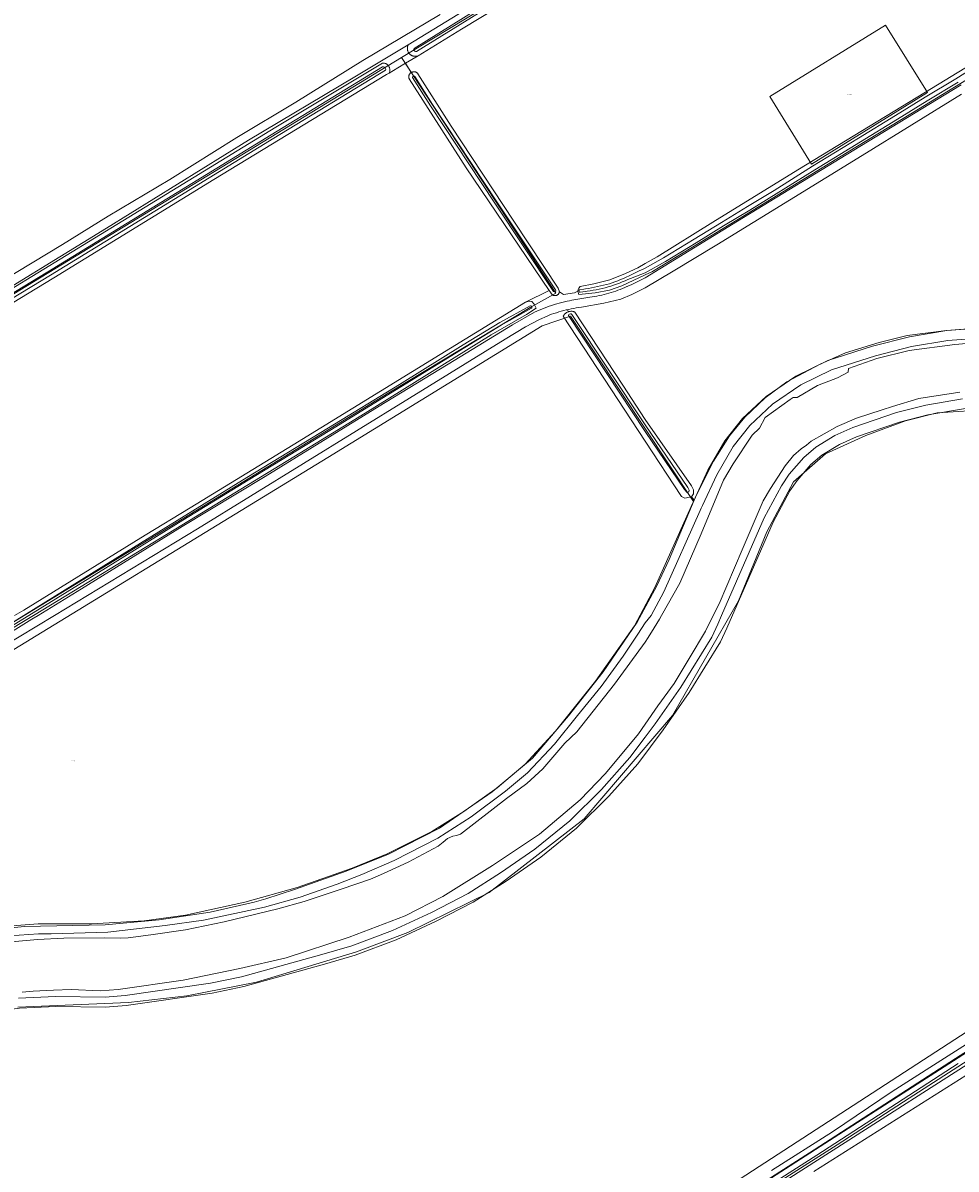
# Model space of a CAD drawing. Header units: metres. Extents: x 250001 to 257773, y 598992 to 609118.
# Tile 435 of 656: x 251782 to 252109, y 605306 to 605708. Entities that reach past the tile are written whole.
import ezdxf
from ezdxf.enums import TextEntityAlignment as Align
from ezdxf.lldxf.tags import DXFTag

# ---------------------------------------------------------------- set-up
doc = ezdxf.new("R2010")
doc.units = ezdxf.units.M
for name, color, linetype, lineweight in [('B-WE-GR-BOUWLAND-GV', 252, 'Continuous', 13), ('B-WE-GR-GROENVOORZIENING-GV', 252, 'Continuous', 18), ('B-WE-KG-GRENS_PERCEEL-G', 150, 'KG-PERCEEL', 18), ('B-WE-KG-GRENS_PERCEEL-S', 150, 'Continuous', 25), ('B-WE-OG-WATER-GV', 252, 'Continuous', 18), ('B-WE-OG-WATER_SLOOT-GV', 252, 'Continuous', 18), ('B-WE-VH-ONVERHARD-GV', 252, 'Continuous', 18), ('B-WE-VH-VERHARDING_GESLOTEN-GV', 252, 'Continuous', 18), ('B-WE-VH-VERHARDING_OPEN-GV', 252, 'Continuous', 18), ('X-XX-AL-REFERENTIE-G', 7, 'Continuous', 18)]:
    doc.layers.add(name, color=color, linetype=linetype, lineweight=lineweight)
doc.styles.add('NLCS-ISO', font='NLCS-ISO.ttf')
doc.styles.get("Standard").update_dxf_attribs({"font": 'NLCS-ISO.ttf'})
tags = doc.linetypes.add('KG-PERCEEL', pattern='A,5.5,-2,["P",Standard,S=1.8,R=0,X=-0.5,Y=-0.9],-2,5.5,-2,[5,NLCS.SHX,S=0.75,R=0,X=0,Y=0],-2', length=19).pattern_tags.tags
tags[6] = DXFTag(74, 10)

# ---------------------------------------------------------------- blocks, each defined once
blk = doc.blocks.new('SKG-PERCEELNUMMER-SO')
at = {"style": 'NLCS-ISO', "oblique": 10, "flags": 1}
blk.add_attdef('GEMEENTECODE', text='', height=1.8, dxfattribs=at).set_placement((0, 2.6), align=Align.MIDDLE_CENTER)
at = {"style": 'NLCS-ISO', "oblique": 10}
blk.add_attdef('SECTIE', text='', height=1.8, dxfattribs=at).set_placement((-0.5, 0), align=Align.MIDDLE_RIGHT)
blk.add_attdef('PERCEELNUMMER', text='', height=1.8, dxfattribs=at).set_placement((0.5, 0), align=Align.MIDDLE_LEFT)
blk = doc.blocks.new('BS2021-132-Xref-KAD-20210617')
at = {"layer": 'B-WE-KG-GRENS_PERCEEL-G', "flags": 128}
for points in [[(252016.914, 605540.052), (252021.952, 605550.957), (252027.909, 605561.286), (252034.133, 605569.102), (252042.441, 605576.865), (252052.817, 605584.026), (252064.089, 605589.479), (252079.81, 605594.484), (252092.7, 605597.847), (252105.802, 605600.027), (252126.384, 605601.564), (252141.501, 605603.415), (252154.377, 605606.13), (252168.927, 605611.157), (252225.609, 605633.932), (252263.734, 605649.403), (252284.947, 605658.602), (252308.887, 605670.692), (252342.347, 605688.508), (252382.975, 605707.526), (252423.504, 605723.589), (252454.337, 605734.216), (252484.756, 605742.609), (252556.754, 605763.49), (252604.446, 605778.693), (252636.734, 605789.164), (252666.393, 605799.166), (252675.185, 605802.677), (252685.227, 605808.208), (252698.948, 605817.046), (252711.212, 605825.734), (252723.919, 605835.202), (252735.692, 605846.494), (252749.188, 605861.211), (252763.953, 605877.938), (252772.594, 605888.318), (252779.588, 605896.653), (252789.828, 605907.261), (252800.876, 605916.258), (252813.21, 605924.741), (252823.394, 605930.644), (252836.182, 605936.527), (252847.262, 605939.594), (252860.17, 605941.717), (252871.826, 605942.622), (252880.842, 605942.509), (252895.806, 605941.464), (252909.312, 605939.834), (252922.022, 605937.026), (252940.668, 605930.037)], [(251803.369, 605147.432), (252063.034, 605314.688), (252280.949, 605454.708), (252489.785, 605588.038), (252699.098, 605719.456), (252854.412, 605816.944), (252852.978, 605820.289), (252808.06, 605883.844)], [(252808.06, 605883.844), (252807.034, 605882.853), (252801.894, 605877.565), (252764.664, 605836.586), (252747.145, 605818.41), (252736.278, 605809.656), (252724.116, 605800.368), (252698.559, 605784.044), (252685.358, 605776.06), (252670.81, 605768.889), (252655.349, 605763.847), (252639.784, 605759.397), (252610.856, 605750.721), (252557.841, 605734.41), (252483.66, 605712.617), (252476.633, 605710.907), (252456.588, 605705.081), (252432.436, 605696.21), (252398.615, 605683.045), (252357.561, 605664.226), (252307.002, 605637.577), (252287.888, 605628.197), (252272.092, 605621.704), (252227.988, 605604.04), (252199.661, 605593.331), (252175.654, 605582.615), (252160.063, 605578.117), (252149.669, 605576.002), (252129.56, 605573.563), (252111.737, 605572.517), (252099.141, 605570.451), (252089.253, 605567.88), (252074.147, 605562.668), (252068.171, 605560.05), (252061.974, 605556.288), (252058.088, 605552.944), (252053.331, 605547.433), (252050.766, 605543.719), (252044.931, 605532.72), (252028.651, 605495.532), (252026.396, 605490.696), (252015.401, 605472.965), (252006.297, 605459.86), (251997.344, 605447.925), (251987.2, 605436.539), (251975.839, 605425.351), (251963.304, 605415.15), (251951.178, 605406.701), (251939.616, 605399.407), (251926.606, 605392.649)], [(251914.448, 605695.83), (251959.896, 605723.533)], [(251491.972, 605438.624), (251780.513, 605614.189), (251914.448, 605695.83)], [(251914.448, 605695.83), (251968.565, 605613.185), (251959.585, 605608.054), (251909.983, 605578.122), (251844.988, 605538.355), (251780.42, 605499.016), (251717.135, 605460.104), (251658.981, 605424.185), (251580.447, 605376.908)], [(252016.914, 605540.052), (251973.696, 605605.061), (251963.861, 605601.64), (251888.603, 605555.459), (251755.619, 605474.215), (251694.9, 605437.014), (251587.732, 605371.247)], [(251626.376, 605346.637), (251648.096, 605353.385), (251688.862, 605367.457), (251722.535, 605377.841), (251748.735, 605385.335), (251761.66, 605388.762), (251772.93, 605390.748), (251786.94, 605391.77), (251805.58, 605391.75), (251824.091, 605392.867), (251838.58, 605394.752), (251859.385, 605399.335), (251877.784, 605404.502), (251897.167, 605411.293), (251909.37, 605416.298), (251925.111, 605424.164), (251936.306, 605431.232), (251948.023, 605439.456), (251957.846, 605447.804), (251968.452, 605459.418), (251982.528, 605476.891), (251996.181, 605496.413), (252003.327, 605509.874), (252016.097, 605538.285), (252016.914, 605540.052)], [(251926.606, 605392.649), (251912.603, 605386.169), (251898.121, 605380.772), (251887.45, 605377.594), (251859.12, 605369.725), (251847.988, 605367.432), (251817.796, 605363.071), (251810.583, 605362.478), (251793.055, 605362.729), (251780.321, 605362.141), (251772.377, 605361.086), (251758.567, 605357.619), (251702.021, 605340.882), (251654.957, 605328.417)]]:
    blk.add_lwpolyline(points, dxfattribs=at)
blk.add_lwpolyline([(252043.727, 605682.149), (252084.351, 605707.256), (252099.013, 605683.534), (252058.389, 605658.426)], close=True, dxfattribs=at)
at = {"layer": 'B-WE-KG-GRENS_PERCEEL-S', "xscale": 0.2, "yscale": 0.2, "zscale": 0.2}
for p, values in [((252071.37, 605682.841), {'PERCEELNUMMER': '295', 'SECTIE': 'M'}), ((251799.034, 605448.948), {'PERCEELNUMMER': '69', 'SECTIE': 'M'})]:
    blk.add_blockref('SKG-PERCEELNUMMER-SO', p, dxfattribs=at).add_auto_attribs(values)
blk = doc.blocks.new('BS2021-132-Xref-BGT-GRIJS-20210617-aangepast')
at = {"layer": 'B-WE-GR-BOUWLAND-GV', "flags": 128}
for points in [[(251774.114, 605617.33), (251795.415, 605630.218), (251811.433, 605640.131), (251833.104, 605653.058), (251856.628, 605667.823), (251877.311, 605680.148), (251900.899, 605694.856), (251928.021, 605710.943)], [(252114.688, 605339.977), (252059.179, 605304.816)], [(252121.052, 605572.272), (252102.399, 605571.081), (252091.286, 605568.303), (252077.396, 605563.144), (252063.307, 605556.794), (252051.996, 605546.872), (252042.669, 605529.409), (252032.747, 605505.2), (252009.53, 605464.917), (251978.574, 605428.603), (251945.236, 605402.806), (251916.661, 605388.717), (251898.603, 605381.97), (251863.48, 605371.254), (251839.072, 605366.492), (251818.633, 605364.11), (251779.739, 605362.523)], [(252000, 605280.577), (252164.025, 605387.076)], [(251957.08, 605718.86), (251935.52, 605705.81), (251920.255, 605696.459), (251915.789, 605693.817), (251917.831, 605690.579), (251917.918, 605690.631), (251918.025, 605690.685), (251918.136, 605690.732), (251918.25, 605690.772), (251918.366, 605690.804), (251918.484, 605690.828), (251918.604, 605690.845), (251918.724, 605690.853), (251918.844, 605690.854), (251918.965, 605690.846), (251919.084, 605690.831), (251919.202, 605690.808), (251919.319, 605690.777), (251919.433, 605690.738), (251919.544, 605690.691), (251919.652, 605690.638), (251919.756, 605690.577), (251919.856, 605690.51), (251919.951, 605690.436), (251920.042, 605690.356), (251920.126, 605690.27), (251920.205, 605690.179), (251931.822, 605671.746), (251953.871, 605638.459), (251969.405, 605614.912), (251969.852, 605613.605), (251971.313, 605612.663), (251975.149, 605613.272), (251976.34, 605613.88), (251976.438, 605614.396), (251976.644, 605614.841), (251977.134, 605615.441), (251981.922, 605616.394), (251987.532, 605617.849), (251993.11, 605619.99), (251997.33, 605621.99), (252000, 605623.54), (252004.12, 605625.94), (252023.73, 605638.09), (252053.54, 605656.49), (252098.35, 605683.64), (252121.16, 605697.65)], [(252110.97, 605682.938), (252076.177, 605661.506), (252025.113, 605630.153), (252009.767, 605620.893), (252000, 605615), (251995.32, 605612.63), (251991.39, 605611.07), (251985.465, 605609.575), (251977.565, 605608.201), (251976.675, 605608.08), (251975.787, 605607.942), (251974.902, 605607.79), (251974.02, 605607.621), (251973.141, 605607.437), (251972.694, 605607.335), (251973.065, 605606.623), (251973.185, 605606.661), (251973.406, 605606.713), (251973.63, 605606.749), (251973.856, 605606.77), (251974.083, 605606.775), (251974.309, 605606.763), (251974.534, 605606.736), (251974.757, 605606.693), (251974.976, 605606.634), (251975.191, 605606.56), (251975.271, 605606.528), (251992.067, 605580.79), (252000, 605568.772), (252016.176, 605545.505), (252016.878, 605544.135), (252016.891, 605542.758), (252016.213, 605541.649), (252017.201, 605540.491), (252018.172, 605542.801), (252023.896, 605554.182), (252029.619, 605563.1), (252034.943, 605569.555), (252042.064, 605576.41), (252049.718, 605582), (252061.364, 605588.189), (252070.282, 605592.183), (252082.128, 605595.843), (252091.978, 605598.305), (252105.754, 605600.036), (252131.712, 605602.016)], [(251778.63, 605500), (251781.84, 605501.92), (251824.47, 605528.18), (251840.29, 605537.75), (251876.41, 605559.91), (251928.01, 605591.65), (251957.96, 605610), (251966.298, 605614.089), (251937.187, 605657.189), (251917.114, 605688.344), (251917.113, 605688.347), (251917.071, 605688.459), (251917.036, 605688.574), (251917.009, 605688.692), (251916.99, 605688.811), (251916.979, 605688.931), (251916.976, 605689.051), (251916.981, 605689.172), (251916.994, 605689.291), (251917.014, 605689.41), (251917.043, 605689.527), (251917.079, 605689.642), (251917.123, 605689.754), (251917.174, 605689.863), (251917.232, 605689.969), (251917.297, 605690.07), (251917.369, 605690.167), (251917.447, 605690.259), (251917.531, 605690.346), (251917.62, 605690.426), (251917.715, 605690.501), (251917.814, 605690.569), (251917.831, 605690.579), (251915.789, 605693.817), (251913.171, 605692.269), (251910.082, 605690.369), (251909.221, 605689.84), (251848.574, 605652.998), (251792.35, 605618.536), (251742.41, 605588.241)], [(251768.894, 605389.497), (251782.144, 605390.807), (251810.393, 605391.39), (251829.323, 605393.137), (251847.233, 605395.904), (251862.668, 605399.398), (251866.845, 605400.553), (251876.895, 605403.859), (251895.037, 605410.237), (251909.826, 605416.248), (251927.756, 605425.317), (251946.248, 605438.131), (251960.373, 605449.926), (251973.041, 605464.778), (251985.272, 605480.213), (251997.212, 605497.686), (252004.056, 605510.354), (252008.427, 605519.611), (252017.201, 605540.491), (252016.213, 605541.649), (252015.526, 605541.505), (252013.878, 605541.189), (252012.768, 605541.744), (252000, 605561.175), (251971.179, 605605.036), (251971.255, 605605.178), (251971.376, 605605.37), (251971.511, 605605.553), (251971.657, 605605.726), (251971.816, 605605.888), (251971.986, 605606.038), (251972.166, 605606.177), (251972.355, 605606.302), (251972.553, 605606.413), (251972.758, 605606.511), (251972.969, 605606.593), (251973.065, 605606.623), (251972.694, 605607.335), (251972.265, 605607.237), (251971.393, 605607.021), (251970.525, 605606.79), (251969.661, 605606.544), (251968.802, 605606.282), (251967.948, 605606.005), (251967.098, 605605.712), (251966.254, 605605.405), (251965.515, 605605.122), (251962.821, 605603.889), (251957.947, 605601.286), (251950.855, 605597.042), (251917.249, 605576.31), (251842.773, 605530.367), (251792.575, 605500), (251767.764, 605484.991)]]:
    blk.add_lwpolyline(points, dxfattribs=at)
at = {"layer": 'B-WE-GR-GROENVOORZIENING-GV', "flags": 128}
for points in [[(252111.348, 605576), (252098.42, 605573.88), (252088.23, 605571.23), (252072.878, 605565.933), (252066.553, 605563.162), (252059.912, 605559.132), (252055.61, 605555.429), (252050.556, 605549.574), (252047.77, 605545.54), (252041.778, 605534.245), (252026.786, 605500), (252025.46, 605496.97), (252023.315, 605492.37), (252012.473, 605474.885), (252003.464, 605461.916), (252000, 605457.298), (251994.63, 605450.14), (251984.67, 605438.96), (251973.5, 605427.96), (251961.198, 605417.949), (251949.23, 605409.61), (251937.875, 605402.447), (251924.992, 605395.755), (251911.262, 605389.404), (251897, 605384.09), (251886.49, 605380.96), (251858.3, 605373.13), (251847.383, 605370.881), (251817.4, 605366.55), (251810.471, 605365.98), (251793.01, 605366.23), (251780.001, 605365.63)], [(251779.739, 605362.523), (251818.633, 605364.11), (251839.072, 605366.492), (251863.48, 605371.254), (251898.603, 605381.97), (251916.661, 605388.717), (251945.236, 605402.806), (251978.574, 605428.603), (252009.53, 605464.917), (252032.747, 605505.2), (252042.669, 605529.409), (252051.996, 605546.872), (252063.307, 605556.794), (252077.396, 605563.144), (252091.286, 605568.303), (252102.399, 605571.081), (252121.052, 605572.272)], [(252143.74, 605706.98), (252093.75, 605676.49), (252073.89, 605664.43), (252034.86, 605640.37), (252002.48, 605620.69), (252000, 605619.52), (251991.77, 605615.66), (251987.41, 605614.15), (251982.38, 605613.22), (251976.657, 605612.69), (251976.34, 605613.88), (251975.149, 605613.272), (251971.313, 605612.663), (251969.852, 605613.605), (251969.832, 605613.496), (251969.806, 605613.388), (251969.771, 605613.283), (251969.729, 605613.18), (251969.679, 605613.081), (251969.623, 605612.985), (251969.56, 605612.894), (251969.49, 605612.807), (251969.415, 605612.726), (251969.333, 605612.65), (251969.247, 605612.581), (251969.155, 605612.518), (251969.06, 605612.461), (251968.96, 605612.412), (251968.858, 605612.37), (251968.752, 605612.335), (251968.645, 605612.308), (251968.535, 605612.289), (251968.425, 605612.278), (251968.314, 605612.275), (251968.203, 605612.28), (251968.093, 605612.293), (251967.984, 605612.313), (251967.876, 605612.342), (251967.771, 605612.378), (251967.67, 605612.422), (251967.571, 605612.473), (251967.476, 605612.53), (251967.386, 605612.595), (251967.3, 605612.666), (251967.22, 605612.742), (251967.146, 605612.825), (251967.078, 605612.912), (251967.016, 605613.005), (251966.961, 605613.101), (251966.947, 605613.128), (251966.298, 605614.089), (251957.96, 605610), (251959.27, 605610.32), (251960.14, 605610.17), (251960.95, 605609.25), (251961.66, 605607.89), (251958.31, 605605.6), (251945.94, 605598.46), (251901.66, 605571), (251876.66, 605555.71), (251837.34, 605531.74), (251802.05, 605510.2), (251785.28, 605500), (251773.85, 605493.05)], [(251772.745, 605491.318), (251784.712, 605498.668), (251786.927, 605500), (251802.108, 605509.378), (251837.411, 605531.196), (251866.548, 605548.769), (251906.584, 605573.467), (251932.936, 605589.526), (251953.442, 605602.043), (251961.099, 605606.439), (251961.946, 605606.826), (251962.8, 605607.199), (251963.66, 605607.558), (251964.526, 605607.901), (251965.397, 605608.23), (251966.274, 605608.543), (251967.157, 605608.841), (251968.044, 605609.125), (251968.936, 605609.392), (251969.833, 605609.645), (251970.734, 605609.882), (251971.638, 605610.104), (251972.547, 605610.31), (251973.459, 605610.5), (251974.212, 605610.645), (251980.497, 605611.721), (251981.342, 605611.839), (251982.185, 605611.974), (251983.025, 605612.125), (251983.862, 605612.291), (251984.695, 605612.473), (251985.525, 605612.671), (251986.352, 605612.884), (251987.174, 605613.112), (251987.991, 605613.356), (251988.804, 605613.615), (251989.612, 605613.89), (251990.415, 605614.179), (251991.212, 605614.484), (251992.003, 605614.803), (251992.788, 605615.137), (251993.567, 605615.486), (251993.614, 605615.507), (251994.345, 605615.802), (251995.069, 605616.111), (251995.788, 605616.435), (251996.499, 605616.773), (251997.204, 605617.126), (251997.901, 605617.493), (251998.591, 605617.875), (252000, 605618.525), (252032.413, 605638.445), (252075.357, 605664.63), (252110.932, 605686.296)], [(251766.791, 605608.069), (251816.66, 605638.477), (251870.376, 605671.433), (251907.738, 605693.89), (251907.935, 605693.898), (251908.131, 605693.89), (251908.326, 605693.866), (251908.519, 605693.826), (251908.708, 605693.771), (251908.891, 605693.701), (251909.069, 605693.615), (251909.239, 605693.516), (251909.4, 605693.404), (251909.551, 605693.278), (251909.692, 605693.141), (251909.822, 605692.993), (251909.938, 605692.835), (251910.042, 605692.668), (251910.131, 605692.493), (251910.207, 605692.312), (251910.267, 605692.124), (251910.311, 605691.933), (251910.34, 605691.739), (251910.353, 605691.543), (251910.35, 605691.346), (251910.332, 605691.151), (251910.297, 605690.957), (251910.247, 605690.768), (251910.181, 605690.582), (251910.1, 605690.403), (251910.082, 605690.369), (251913.171, 605692.269), (251915.789, 605693.817), (251920.255, 605696.459), (251920.114, 605696.41), (251919.971, 605696.368), (251919.825, 605696.334), (251919.678, 605696.308), (251919.53, 605696.29), (251919.381, 605696.28), (251919.232, 605696.278), (251919.083, 605696.284), (251918.934, 605696.297), (251918.787, 605696.319), (251918.64, 605696.349), (251918.496, 605696.386), (251918.354, 605696.431), (251918.214, 605696.484), (251918.077, 605696.544), (251917.944, 605696.611), (251917.815, 605696.686), (251917.69, 605696.767), (251917.569, 605696.855), (251917.453, 605696.949), (251917.342, 605697.049), (251917.237, 605697.155), (251917.138, 605697.266), (251917.045, 605697.383), (251916.958, 605697.505), (251916.878, 605697.631), (251916.805, 605697.76), (251916.738, 605697.894), (251916.679, 605698.031), (251916.628, 605698.171), (251916.584, 605698.314), (251916.548, 605698.459), (251916.519, 605698.605), (251916.499, 605698.753), (251916.486, 605698.902), (251916.481, 605699.051), (251916.485, 605699.2), (251916.496, 605699.349), (251916.515, 605699.497), (251916.543, 605699.644), (251916.578, 605699.789), (251916.62, 605699.932), (251916.671, 605700.072), (251916.729, 605700.21), (251916.794, 605700.344), (251916.803, 605700.362), (251898.011, 605689.094), (251860.753, 605666.795), (251810.836, 605635.958), (251760.082, 605604.881)], [(252131.712, 605602.016), (252105.754, 605600.036), (252091.978, 605598.305), (252082.128, 605595.843), (252070.282, 605592.183), (252061.364, 605588.189), (252049.718, 605582), (252042.064, 605576.41), (252034.943, 605569.555), (252029.619, 605563.1), (252023.896, 605554.182), (252018.172, 605542.801), (252017.201, 605540.491), (252008.427, 605519.611), (252004.056, 605510.354), (251997.212, 605497.686), (251985.272, 605480.213), (251973.041, 605464.778), (251960.373, 605449.926), (251946.248, 605438.131), (251927.756, 605425.317), (251909.826, 605416.248), (251895.037, 605410.237), (251876.895, 605403.859), (251866.845, 605400.553), (251862.668, 605399.398), (251847.233, 605395.904), (251829.323, 605393.137), (251810.393, 605391.39), (251782.144, 605390.807), (251768.894, 605389.497)], [(251773.371, 605387.271), (251787.055, 605388.27), (251791.436, 605388.265), (251811.307, 605388.788), (251831.513, 605391.236), (251844.982, 605393.01), (251866.302, 605397.642), (251878.826, 605401.159), (251891.907, 605405.742), (251900.498, 605409.128), (251911.854, 605414.037), (251927.238, 605421.877), (251938.931, 605429.38), (251950.991, 605438.292), (251958.659, 605444.711), (251968.096, 605454.883), (251976.171, 605464.86), (251984.504, 605475.121), (251992.251, 605485.697), (251997.416, 605493.438), (252000, 605497.378), (252002.047, 605500), (252006.473, 605508.336), (252019.264, 605536.794), (252019.657, 605537.644), (252020.091, 605538.584), (252025.063, 605549.345), (252030.81, 605559.31), (252036.713, 605566.722), (252044.641, 605574.13), (252054.584, 605580.993), (252065.39, 605586.22), (252080.77, 605591.117), (252093.429, 605594.42), (252106.227, 605596.549), (252126.732, 605598.081)], [(252128.74, 605353.86), (252092.67, 605330.59), (252067.32, 605314.24), (252035.17, 605293.74)], [(252027.157, 605287.508), (252070.165, 605314.99), (252115.942, 605344.287)]]:
    blk.add_lwpolyline(points, dxfattribs=at)
at = {"layer": 'B-WE-OG-WATER-GV', "flags": 128}
for points in [[(252129.085, 605596.872), (252108.615, 605595.166), (252092.668, 605593.052), (252081.248, 605590.229), (252071.34, 605586.668), (252071.201, 605585.461), (252067.455, 605583.467), (252060.402, 605580.686), (252053.363, 605576.551), (252051.857, 605576.536), (252050.81, 605575.772), (252042.134, 605569.512), (252040.062, 605565.726), (252037.525, 605563.291), (252030.844, 605553.284), (252027.435, 605547.526), (252019.636, 605528.621), (252012.122, 605511.375), (252005.752, 605500), (252004.949, 605498.67), (252003.15, 605495.679), (252001.054, 605492.264), (252000, 605490.659), (251989.249, 605475.861), (251975.96, 605459.147), (251971.742, 605455.21), (251964.04, 605446.14), (251958.408, 605441.005), (251951.271, 605435.736), (251935.109, 605423.29), (251933.769, 605422.755), (251932.407, 605422.501), (251930.628, 605421.66), (251929.114, 605420.441), (251927.261, 605418.977), (251916.774, 605413.393), (251908.099, 605409.373), (251903.54, 605407.482), (251893.214, 605403.988), (251880.226, 605399.584), (251871.046, 605396.979), (251852.174, 605392.461), (251838.578, 605389.702), (251826.395, 605387.887), (251818.479, 605386.813), (251815.669, 605386.734), (251810.327, 605386.821), (251795.911, 605386.701), (251786.621, 605386.271), (251777.516, 605385.482)], [(251781.34, 605367.725), (251785.149, 605368.139), (251792.293, 605368.499), (251798.474, 605368.705), (251808.661, 605368.244), (251814.938, 605368.753), (251837.764, 605371.941), (251857.745, 605376.133), (251873.918, 605379.791), (251896.114, 605387.055), (251915.738, 605394.515), (251928.955, 605401.398), (251946.418, 605412.21), (251962.854, 605423.269), (251977.182, 605435.242), (251986.046, 605444.517), (251997.596, 605458.443), (252000, 605461.886), (252004.442, 605468.252), (252010.111, 605476.082), (252015.389, 605484.851), (252021.18, 605494.549), (252023.831, 605500), (252025.98, 605504.048), (252034.041, 605523.093), (252041.371, 605540.203), (252043.902, 605544.619), (252049.16, 605552.538), (252052.063, 605556.158), (252054.734, 605558.469), (252056.557, 605559.833), (252058.175, 605561.237), (252067.388, 605566.387), (252074.175, 605569.228), (252083.157, 605572.151), (252086.72, 605573.398), (252096.014, 605576.17), (252110.423, 605578.409)], [(252171.78, 605384.689), (252108.937, 605344.544), (252059.292, 605312.442), (252000, 605274.455)], [(252000, 605272.049), (252060.187, 605310.61), (252109.831, 605342.712)], [(251940.562, 605712.472), (251918.843, 605699.039), (251918.705, 605698.797), (251918.7, 605698.58), (251918.873, 605698.278), (251919.084, 605698.105), (251919.398, 605697.973), (251919.724, 605697.955), (251941.442, 605711.387)], [(252119.462, 605694.906), (252109.023, 605688.401), (252098.223, 605681.893), (252087.783, 605675.461), (252074.84, 605667.493), (252058.749, 605657.697), (252045.192, 605649.219), (252035.896, 605643.517), (252026.742, 605637.961), (252017.16, 605632.04), (252006.361, 605625.532), (252000, 605621.881), (251998.991, 605621.446), (251998.147, 605621.094), (251997.196, 605620.598), (251996.238, 605620.115), (251995.273, 605619.647), (251994.301, 605619.193), (251993.322, 605618.754), (251992.337, 605618.329), (251991.346, 605617.919), (251990.349, 605617.523), (251989.346, 605617.142), (251988.338, 605616.777), (251987.415, 605616.456), (251986.379, 605616.174), (251985.339, 605615.908), (251984.295, 605615.657), (251983.247, 605615.421), (251982.196, 605615.201), (251981.142, 605614.997), (251980.085, 605614.808), (251979.025, 605614.636), (251978.423, 605614.545), (251976.949, 605614.335), (251976.776, 605614.157), (251976.73, 605613.921), (251976.805, 605613.687), (251976.903, 605613.513), (251977.096, 605613.436), (251978.974, 605613.703), (251979.576, 605613.794), (251980.636, 605613.967), (251981.693, 605614.156), (251982.747, 605614.36), (251983.798, 605614.58), (251984.845, 605614.815), (251985.889, 605615.066), (251986.93, 605615.333), (251987.966, 605615.615), (251988.889, 605615.935), (251989.897, 605616.301), (251990.9, 605616.682), (251991.897, 605617.077), (251992.888, 605617.488), (251993.873, 605617.912), (251994.78, 605618.32), (252000, 605620.222), (252007.09, 605624.293), (252017.909, 605630.813), (252027.493, 605636.734), (252036.645, 605642.29), (252045.949, 605647.997), (252059.504, 605656.473), (252075.591, 605666.267), (252088.537, 605674.236), (252098.972, 605680.665), (252109.774, 605687.175)], [(251718.844, 605575.537), (251791.239, 605619.459), (251869.649, 605667.538), (251908.76, 605691.433), (251908.884, 605691.747), (251908.807, 605692.03), (251908.653, 605692.28), (251908.348, 605692.482), (251908.091, 605692.562), (251907.779, 605692.566), (251868.668, 605668.671), (251790.258, 605620.591), (251717.863, 605576.669)], [(251765.588, 605488.952), (251783.566, 605500), (251810.496, 605516.586), (251836.163, 605532.497), (251860.601, 605547.555), (251889.306, 605564.981), (251914.231, 605580.218), (251936.636, 605594.093), (251949.399, 605601.946), (251960.082, 605607.838), (251960.206, 605607.981), (251960.239, 605608.182), (251960.2, 605608.43), (251960.065, 605608.601), (251959.767, 605608.717), (251959.579, 605608.725), (251948.896, 605602.834), (251936.133, 605594.98), (251913.728, 605581.106), (251888.803, 605565.868), (251860.098, 605548.443), (251835.66, 605533.385), (251809.993, 605517.474), (251781.843, 605500), (251774.493, 605495.47)]]:
    blk.add_lwpolyline(points, dxfattribs=at)
for points in [[(251918.961, 605689.29), (251918.776, 605689.303), (251918.576, 605689.253), (251918.418, 605689.154), (251918.323, 605689.008), (251918.317, 605688.803), (251924.602, 605678.847), (251947.24, 605644.702), (251967.842, 605613.761), (251968.093, 605613.685), (251968.341, 605613.712), (251968.548, 605613.811), (251968.627, 605613.909), (251968.609, 605614.069), (251968.528, 605614.261), (251947.926, 605645.202), (251925.288, 605679.347), (251919.097, 605689.153)], [(251973.97, 605605.828), (251973.735, 605605.838), (251973.434, 605605.733), (251973.206, 605605.61), (251973.063, 605605.464), (251973.042, 605605.261), (252000, 605564.529), (252013.775, 605544.196), (252014.678, 605543.227), (252015.274, 605543.352), (252015.447, 605544.011), (252014.9, 605544.957), (252000, 605566.949), (251974.167, 605605.706)]]:
    blk.add_lwpolyline(points, close=True, dxfattribs=at)
at = {"layer": 'B-WE-OG-WATER_SLOOT-GV', "flags": 128}
for points in [[(252126.732, 605598.081), (252106.227, 605596.549), (252093.429, 605594.42), (252080.77, 605591.117), (252065.39, 605586.22), (252054.584, 605580.993), (252044.641, 605574.13), (252036.713, 605566.722), (252030.81, 605559.31), (252025.063, 605549.345), (252020.091, 605538.584), (252019.657, 605537.644), (252019.264, 605536.794), (252006.473, 605508.336), (252002.047, 605500), (252000, 605497.378), (251997.416, 605493.438), (251992.251, 605485.697), (251984.504, 605475.121), (251976.171, 605464.86), (251968.096, 605454.883), (251958.659, 605444.711), (251950.991, 605438.292), (251938.931, 605429.38), (251927.238, 605421.877), (251911.854, 605414.037), (251900.498, 605409.128), (251891.907, 605405.742), (251878.826, 605401.159), (251866.302, 605397.642), (251844.982, 605393.01), (251831.513, 605391.236), (251811.307, 605388.788), (251791.436, 605388.265), (251787.055, 605388.27), (251773.371, 605387.271)], [(251780.001, 605365.63), (251793.01, 605366.23), (251810.471, 605365.98), (251817.4, 605366.55), (251847.383, 605370.881), (251858.3, 605373.13), (251886.49, 605380.96), (251897, 605384.09), (251911.262, 605389.404), (251924.992, 605395.755), (251937.875, 605402.447), (251949.23, 605409.61), (251961.198, 605417.949), (251973.5, 605427.96), (251984.67, 605438.96), (251994.63, 605450.14), (252000, 605457.298), (252003.464, 605461.916), (252012.473, 605474.885), (252023.315, 605492.37), (252025.46, 605496.97), (252026.786, 605500), (252041.778, 605534.245), (252047.77, 605545.54), (252050.556, 605549.574), (252055.61, 605555.429), (252059.912, 605559.132), (252066.553, 605563.162), (252072.878, 605565.933), (252088.23, 605571.23), (252098.42, 605573.88), (252111.348, 605576)], [(252110.423, 605578.409), (252096.014, 605576.17), (252086.72, 605573.398), (252083.157, 605572.151), (252074.175, 605569.228), (252067.388, 605566.387), (252058.175, 605561.237), (252056.557, 605559.833), (252054.734, 605558.469), (252052.063, 605556.158), (252049.16, 605552.538), (252043.902, 605544.619), (252041.371, 605540.203), (252034.041, 605523.093), (252025.98, 605504.048), (252023.831, 605500), (252021.18, 605494.549), (252015.389, 605484.851), (252010.111, 605476.082), (252004.442, 605468.252), (252000, 605461.886), (251997.596, 605458.443), (251986.046, 605444.517), (251977.182, 605435.242), (251962.854, 605423.269), (251946.418, 605412.21), (251928.955, 605401.398), (251915.738, 605394.515), (251896.114, 605387.055), (251873.918, 605379.791), (251857.745, 605376.133), (251837.764, 605371.941), (251814.938, 605368.753), (251808.661, 605368.244), (251798.474, 605368.705), (251792.293, 605368.499), (251785.149, 605368.139), (251781.34, 605367.725)], [(251777.516, 605385.482), (251786.621, 605386.271), (251795.911, 605386.701), (251810.327, 605386.821), (251815.669, 605386.734), (251818.479, 605386.813), (251826.395, 605387.887), (251838.578, 605389.702), (251852.174, 605392.461), (251871.046, 605396.979), (251880.226, 605399.584), (251893.214, 605403.988), (251903.54, 605407.482), (251908.099, 605409.373), (251916.774, 605413.393), (251927.261, 605418.977), (251929.114, 605420.441), (251930.628, 605421.66), (251932.407, 605422.501), (251933.769, 605422.755), (251935.109, 605423.29), (251951.271, 605435.736), (251958.408, 605441.005), (251964.04, 605446.14), (251971.742, 605455.21), (251975.96, 605459.147), (251989.249, 605475.861), (252000, 605490.659), (252001.054, 605492.264), (252003.15, 605495.679), (252004.949, 605498.67), (252005.752, 605500), (252012.122, 605511.375), (252019.636, 605528.621), (252027.435, 605547.526), (252030.844, 605553.284), (252037.525, 605563.291), (252040.062, 605565.726), (252042.134, 605569.512), (252050.81, 605575.772), (252051.857, 605576.536), (252053.363, 605576.551), (252060.402, 605580.686), (252067.455, 605583.467), (252071.201, 605585.461), (252071.34, 605586.668), (252081.248, 605590.229), (252092.668, 605593.052), (252108.615, 605595.166), (252129.085, 605596.872)], [(252132.43, 605361.99), (252086.65, 605332.87), (252065.67, 605318.7), (252044.25, 605305.2)], [(252035.17, 605293.74), (252067.32, 605314.24), (252092.67, 605330.59), (252128.74, 605353.86)], [(252109.831, 605342.712), (252060.187, 605310.61), (252000, 605272.049)], [(252000, 605274.455), (252059.292, 605312.442), (252108.937, 605344.544), (252171.78, 605384.689)], [(251963.34, 605728.81), (251916.803, 605700.362), (251916.794, 605700.344), (251916.729, 605700.21), (251916.671, 605700.072), (251916.62, 605699.932), (251916.578, 605699.789), (251916.543, 605699.644), (251916.515, 605699.497), (251916.496, 605699.349), (251916.485, 605699.2), (251916.481, 605699.051), (251916.486, 605698.902), (251916.499, 605698.753), (251916.519, 605698.605), (251916.548, 605698.459), (251916.584, 605698.314), (251916.628, 605698.171), (251916.679, 605698.031), (251916.738, 605697.894), (251916.805, 605697.76), (251916.878, 605697.631), (251916.958, 605697.505), (251917.045, 605697.383), (251917.138, 605697.266), (251917.237, 605697.155), (251917.342, 605697.049), (251917.453, 605696.949), (251917.569, 605696.855), (251917.69, 605696.767), (251917.815, 605696.686), (251917.944, 605696.611), (251918.077, 605696.544), (251918.214, 605696.484), (251918.354, 605696.431), (251918.496, 605696.386), (251918.64, 605696.349), (251918.787, 605696.319), (251918.934, 605696.297), (251919.083, 605696.284), (251919.232, 605696.278), (251919.381, 605696.28), (251919.53, 605696.29), (251919.678, 605696.308), (251919.825, 605696.334), (251919.971, 605696.368), (251920.114, 605696.41), (251920.255, 605696.459), (251935.52, 605705.81), (251957.08, 605718.86)], [(251941.442, 605711.387), (251919.724, 605697.955), (251919.398, 605697.973), (251919.084, 605698.105), (251918.873, 605698.278), (251918.7, 605698.58), (251918.705, 605698.797), (251918.843, 605699.039), (251940.562, 605712.472)], [(252121.16, 605697.65), (252098.35, 605683.64), (252053.54, 605656.49), (252023.73, 605638.09), (252004.12, 605625.94), (252000, 605623.54), (251997.33, 605621.99), (251993.11, 605619.99), (251987.532, 605617.849), (251981.922, 605616.394), (251977.134, 605615.441), (251976.644, 605614.841), (251976.438, 605614.396), (251976.34, 605613.88), (251976.657, 605612.69), (251982.38, 605613.22), (251987.41, 605614.15), (251991.77, 605615.66), (252000, 605619.52), (252002.48, 605620.69), (252034.86, 605640.37), (252073.89, 605664.43), (252093.75, 605676.49), (252143.74, 605706.98)], [(252109.774, 605687.175), (252098.972, 605680.665), (252088.537, 605674.236), (252075.591, 605666.267), (252059.504, 605656.473), (252045.949, 605647.997), (252036.645, 605642.29), (252027.493, 605636.734), (252017.909, 605630.813), (252007.09, 605624.293), (252000, 605620.222), (251994.78, 605618.32), (251993.873, 605617.912), (251992.888, 605617.488), (251991.897, 605617.077), (251990.9, 605616.682), (251989.897, 605616.301), (251988.889, 605615.935), (251987.966, 605615.615), (251986.93, 605615.333), (251985.889, 605615.066), (251984.845, 605614.815), (251983.798, 605614.58), (251982.747, 605614.36), (251981.693, 605614.156), (251980.636, 605613.967), (251979.576, 605613.794), (251978.974, 605613.703), (251977.096, 605613.436), (251976.903, 605613.513), (251976.805, 605613.687), (251976.73, 605613.921), (251976.776, 605614.157), (251976.949, 605614.335), (251978.423, 605614.545), (251979.025, 605614.636), (251980.085, 605614.808), (251981.142, 605614.997), (251982.196, 605615.201), (251983.247, 605615.421), (251984.295, 605615.657), (251985.339, 605615.908), (251986.379, 605616.174), (251987.415, 605616.456), (251988.338, 605616.777), (251989.346, 605617.142), (251990.349, 605617.523), (251991.346, 605617.919), (251992.337, 605618.329), (251993.322, 605618.754), (251994.301, 605619.193), (251995.273, 605619.647), (251996.238, 605620.115), (251997.196, 605620.598), (251998.147, 605621.094), (251998.991, 605621.446), (252000, 605621.881), (252006.361, 605625.532), (252017.16, 605632.04), (252026.742, 605637.961), (252035.896, 605643.517), (252045.192, 605649.219), (252058.749, 605657.697), (252074.84, 605667.493), (252087.783, 605675.461), (252098.223, 605681.893), (252109.023, 605688.401), (252119.462, 605694.906)], [(251742.41, 605588.241), (251792.35, 605618.536), (251848.574, 605652.998), (251909.221, 605689.84), (251910.082, 605690.369), (251910.1, 605690.403), (251910.181, 605690.582), (251910.247, 605690.768), (251910.297, 605690.957), (251910.332, 605691.151), (251910.35, 605691.346), (251910.353, 605691.543), (251910.34, 605691.739), (251910.311, 605691.933), (251910.267, 605692.124), (251910.207, 605692.312), (251910.131, 605692.493), (251910.042, 605692.668), (251909.938, 605692.835), (251909.822, 605692.993), (251909.692, 605693.141), (251909.551, 605693.278), (251909.4, 605693.404), (251909.239, 605693.516), (251909.069, 605693.615), (251908.891, 605693.701), (251908.708, 605693.771), (251908.519, 605693.826), (251908.326, 605693.866), (251908.131, 605693.89), (251907.935, 605693.898), (251907.738, 605693.89), (251870.376, 605671.433), (251816.66, 605638.477), (251766.791, 605608.069)], [(251717.863, 605576.669), (251790.258, 605620.591), (251868.668, 605668.671), (251907.779, 605692.566), (251908.091, 605692.562), (251908.348, 605692.482), (251908.653, 605692.28), (251908.807, 605692.03), (251908.884, 605691.747), (251908.76, 605691.433), (251869.649, 605667.538), (251791.239, 605619.459), (251718.844, 605575.537)], [(251773.85, 605493.05), (251785.28, 605500), (251802.05, 605510.2), (251837.34, 605531.74), (251876.66, 605555.71), (251901.66, 605571), (251945.94, 605598.46), (251958.31, 605605.6), (251961.66, 605607.89), (251960.95, 605609.25), (251960.14, 605610.17), (251959.27, 605610.32), (251957.96, 605610), (251928.01, 605591.65), (251876.41, 605559.91), (251840.29, 605537.75), (251824.47, 605528.18), (251781.84, 605501.92), (251778.63, 605500)], [(251774.493, 605495.47), (251781.843, 605500), (251809.993, 605517.474), (251835.66, 605533.385), (251860.098, 605548.443), (251888.803, 605565.868), (251913.728, 605581.106), (251936.133, 605594.98), (251948.896, 605602.834), (251959.579, 605608.725), (251959.767, 605608.717), (251960.065, 605608.601), (251960.2, 605608.43), (251960.239, 605608.182), (251960.206, 605607.981), (251960.082, 605607.838), (251949.399, 605601.946), (251936.636, 605594.093), (251914.231, 605580.218), (251889.306, 605564.981), (251860.601, 605547.555), (251836.163, 605532.497), (251810.496, 605516.586), (251783.566, 605500), (251765.588, 605488.952)]]:
    blk.add_lwpolyline(points, dxfattribs=at)
for points in [[(251920.205, 605690.179), (251920.126, 605690.27), (251920.042, 605690.356), (251919.951, 605690.436), (251919.856, 605690.51), (251919.756, 605690.577), (251919.652, 605690.638), (251919.544, 605690.691), (251919.433, 605690.738), (251919.319, 605690.777), (251919.202, 605690.808), (251919.084, 605690.831), (251918.965, 605690.846), (251918.844, 605690.854), (251918.724, 605690.853), (251918.604, 605690.845), (251918.484, 605690.828), (251918.366, 605690.804), (251918.25, 605690.772), (251918.136, 605690.732), (251918.025, 605690.685), (251917.918, 605690.631), (251917.831, 605690.579), (251917.814, 605690.569), (251917.715, 605690.501), (251917.62, 605690.426), (251917.531, 605690.346), (251917.447, 605690.259), (251917.369, 605690.167), (251917.297, 605690.07), (251917.232, 605689.969), (251917.174, 605689.863), (251917.123, 605689.754), (251917.079, 605689.642), (251917.043, 605689.527), (251917.014, 605689.41), (251916.994, 605689.291), (251916.981, 605689.172), (251916.976, 605689.051), (251916.979, 605688.931), (251916.99, 605688.811), (251917.009, 605688.692), (251917.036, 605688.574), (251917.071, 605688.459), (251917.113, 605688.347), (251917.114, 605688.344), (251937.187, 605657.189), (251966.298, 605614.089), (251966.947, 605613.128), (251966.961, 605613.101), (251967.016, 605613.005), (251967.078, 605612.912), (251967.146, 605612.825), (251967.22, 605612.742), (251967.3, 605612.666), (251967.386, 605612.595), (251967.476, 605612.53), (251967.571, 605612.473), (251967.67, 605612.422), (251967.771, 605612.378), (251967.876, 605612.342), (251967.984, 605612.313), (251968.093, 605612.293), (251968.203, 605612.28), (251968.314, 605612.275), (251968.425, 605612.278), (251968.535, 605612.289), (251968.645, 605612.308), (251968.752, 605612.335), (251968.858, 605612.37), (251968.96, 605612.412), (251969.06, 605612.461), (251969.155, 605612.518), (251969.247, 605612.581), (251969.333, 605612.65), (251969.415, 605612.726), (251969.49, 605612.807), (251969.56, 605612.894), (251969.623, 605612.985), (251969.679, 605613.081), (251969.729, 605613.18), (251969.771, 605613.283), (251969.806, 605613.388), (251969.832, 605613.496), (251969.852, 605613.605), (251969.405, 605614.912), (251953.871, 605638.459), (251931.822, 605671.746)], [(251967.842, 605613.761), (251947.24, 605644.702), (251924.602, 605678.847), (251918.317, 605688.803), (251918.323, 605689.008), (251918.418, 605689.154), (251918.576, 605689.253), (251918.776, 605689.303), (251918.961, 605689.29), (251919.097, 605689.153), (251925.288, 605679.347), (251947.926, 605645.202), (251968.528, 605614.261), (251968.609, 605614.069), (251968.627, 605613.909), (251968.548, 605613.811), (251968.341, 605613.712), (251968.093, 605613.685)], [(251974.309, 605606.763), (251974.083, 605606.775), (251973.856, 605606.77), (251973.63, 605606.749), (251973.406, 605606.713), (251973.185, 605606.661), (251973.065, 605606.623), (251972.969, 605606.593), (251972.758, 605606.511), (251972.553, 605606.413), (251972.355, 605606.302), (251972.166, 605606.177), (251971.986, 605606.038), (251971.816, 605605.888), (251971.657, 605605.726), (251971.511, 605605.553), (251971.376, 605605.37), (251971.255, 605605.178), (251971.179, 605605.036), (252000, 605561.175), (252012.768, 605541.744), (252013.878, 605541.189), (252015.526, 605541.505), (252016.213, 605541.649), (252016.891, 605542.758), (252016.878, 605544.135), (252016.176, 605545.505), (252000, 605568.772), (251992.067, 605580.79), (251975.271, 605606.528), (251975.191, 605606.56), (251974.976, 605606.634), (251974.757, 605606.693), (251974.534, 605606.736)], [(251973.434, 605605.733), (251973.735, 605605.838), (251973.97, 605605.828), (251974.167, 605605.706), (252000, 605566.949), (252014.9, 605544.957), (252015.447, 605544.011), (252015.274, 605543.352), (252014.678, 605543.227), (252013.775, 605544.196), (252000, 605564.529), (251973.042, 605605.261), (251973.063, 605605.464), (251973.206, 605605.61)]]:
    blk.add_lwpolyline(points, close=True, dxfattribs=at)
at = {"layer": 'B-WE-VH-ONVERHARD-GV', "flags": 128}
for points in [[(252059.179, 605304.816), (252114.688, 605339.977)], [(252115.942, 605344.287), (252070.165, 605314.99), (252027.157, 605287.508)], [(252044.25, 605305.2), (252065.67, 605318.7), (252086.65, 605332.87), (252132.43, 605361.99)], [(252164.025, 605387.076), (252000, 605280.577)]]:
    blk.add_lwpolyline(points, dxfattribs=at)
at = {"layer": 'B-WE-VH-VERHARDING_GESLOTEN-GV', "flags": 128}
for points in [[(252110.932, 605686.296), (252075.357, 605664.63), (252032.413, 605638.445), (252000, 605618.525), (251998.591, 605617.875), (251997.901, 605617.493), (251997.204, 605617.126), (251996.499, 605616.773), (251995.788, 605616.435), (251995.069, 605616.111), (251994.345, 605615.802), (251993.614, 605615.507), (251993.567, 605615.486), (251992.788, 605615.137), (251992.003, 605614.803), (251991.212, 605614.484), (251990.415, 605614.179), (251989.612, 605613.89), (251988.804, 605613.615), (251987.991, 605613.356), (251987.174, 605613.112), (251986.352, 605612.884), (251985.525, 605612.671), (251984.695, 605612.473), (251983.862, 605612.291), (251983.025, 605612.125), (251982.185, 605611.974), (251981.342, 605611.839), (251980.497, 605611.721), (251974.212, 605610.645), (251973.459, 605610.5), (251972.547, 605610.31), (251971.638, 605610.104), (251970.734, 605609.882), (251969.833, 605609.645), (251968.936, 605609.392), (251968.044, 605609.125), (251967.157, 605608.841), (251966.274, 605608.543), (251965.397, 605608.23), (251964.526, 605607.901), (251963.66, 605607.558), (251962.8, 605607.199), (251961.946, 605606.826), (251961.099, 605606.439), (251953.442, 605602.043), (251932.936, 605589.526), (251906.584, 605573.467), (251866.548, 605548.769), (251837.411, 605531.196), (251802.108, 605509.378), (251786.927, 605500), (251784.712, 605498.668), (251772.745, 605491.318)], [(251767.764, 605484.991), (251792.575, 605500), (251842.773, 605530.367), (251917.249, 605576.31), (251950.855, 605597.042), (251957.947, 605601.286), (251962.821, 605603.889), (251965.515, 605605.122), (251966.254, 605605.405), (251967.098, 605605.712), (251967.948, 605606.005), (251968.802, 605606.282), (251969.661, 605606.544), (251970.525, 605606.79), (251971.393, 605607.021), (251972.265, 605607.237), (251972.694, 605607.335), (251973.141, 605607.437), (251974.02, 605607.621), (251974.902, 605607.79), (251975.787, 605607.942), (251976.675, 605608.08), (251977.565, 605608.201), (251985.465, 605609.575), (251991.39, 605611.07), (251995.32, 605612.63), (252000, 605615), (252009.767, 605620.893), (252025.113, 605630.153), (252076.177, 605661.506), (252110.97, 605682.938)]]:
    blk.add_lwpolyline(points, dxfattribs=at)
at = {"layer": 'B-WE-VH-VERHARDING_OPEN-GV', "flags": 128}
for points in [[(251760.082, 605604.881), (251810.836, 605635.958), (251860.753, 605666.795), (251898.011, 605689.094), (251916.803, 605700.362), (251963.34, 605728.81)], [(251928.021, 605710.943), (251900.899, 605694.856), (251877.311, 605680.148), (251856.628, 605667.823), (251833.104, 605653.058), (251811.433, 605640.131), (251795.415, 605630.218), (251774.114, 605617.33)]]:
    blk.add_lwpolyline(points, dxfattribs=at)

msp = doc.modelspace()

# ---------------------------------------------------------------- block references
at = {"layer": 'X-XX-AL-REFERENTIE-G'}
for name in ['BS2021-132-Xref-BGT-GRIJS-20210617-aangepast', 'BS2021-132-Xref-KAD-20210617']:
    msp.add_blockref(name, (0, 0), dxfattribs=at)

doc.saveas('drawing.dxf')
